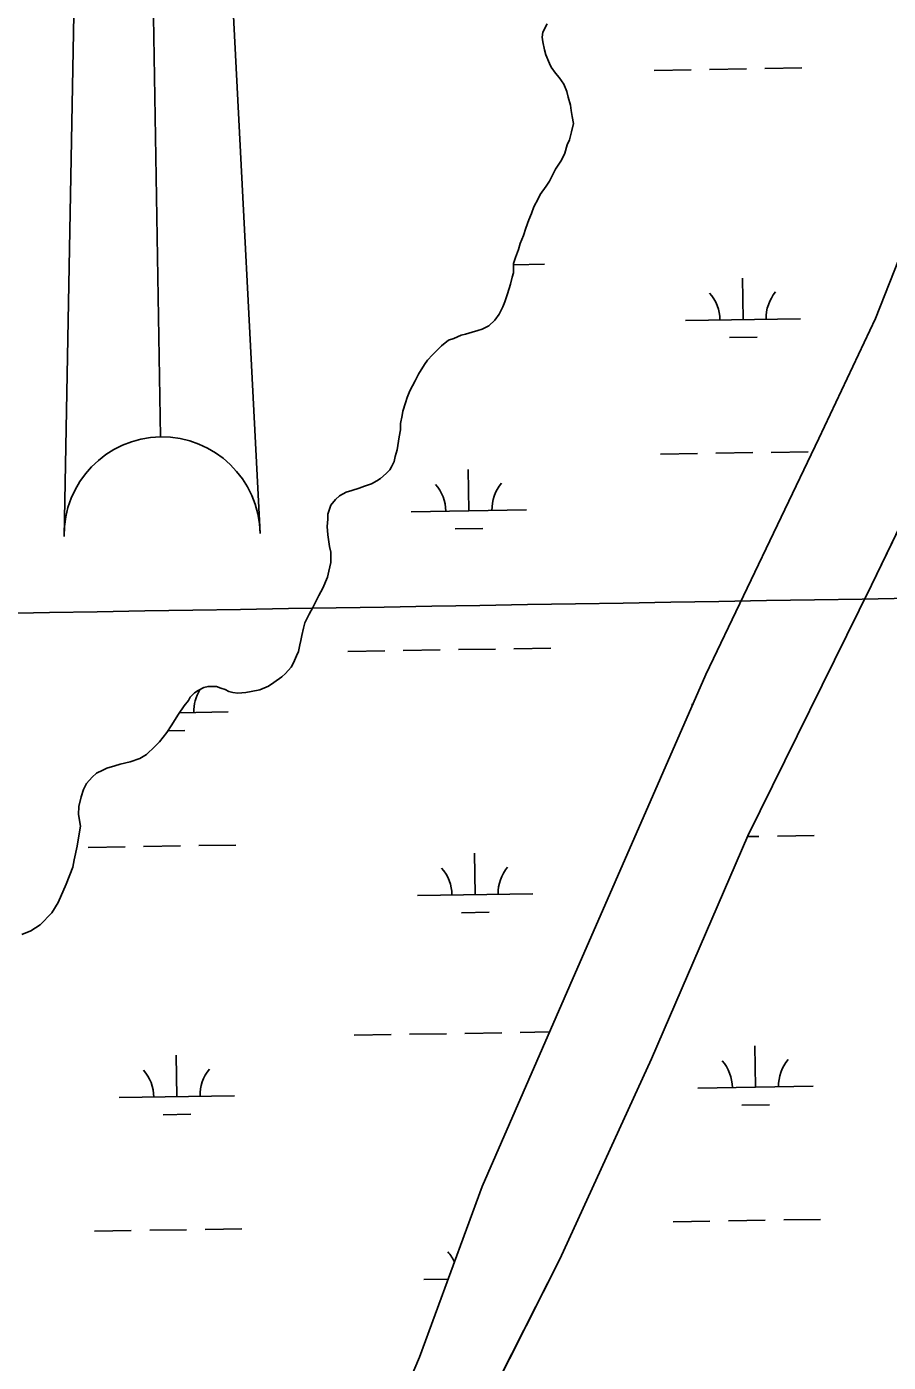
# Model space of a CAD drawing. Extents: x 3855477 to 3893699, y 299188 to 325115.
# Drawn here: x 3889955 to 3890702, y 319613 to 320771 of the extents above; entities that cross this region are included whole.
import ezdxf

# ---------------------------------------------------------------- set-up
doc = ezdxf.new("R2010")
doc.units = 0
for name, color, linetype in [('V-ANNO-SYMB', 7, 'Continuous'), ('V-GRID-MAJR', 7, 'Continuous'), ('V-RIVR-EDGE', 7, 'Continuous'), ('V-TOPO-SHOR', 7, 'Continuous'), ('V-WETL-SWMP', 7, 'Continuous')]:
    doc.layers.add(name, color=color, linetype=linetype)

msp = doc.modelspace()

# ---------------------------------------------------------------- linework, layer by layer
at = {"layer": 'V-ANNO-SYMB'}
for p, q in [((3890056.2, 321330.1), (3890071.1, 320415.2)), ((3890056.2, 321330.1), (3890071.1, 320415.2)), ((3889987.5, 320328.9), (3890005.1, 321277.3)), ((3890005.1, 321277.3), (3889987.5, 320328.9)), ((3890157.5, 320331.6), (3890109, 321279))]:
    msp.add_line(p, q, dxfattribs=at)
for start, end in [(90.9334, 180.9334), (90.9334, 180.9334), (0.9334, 90.9334), (0.9334, 90.9334)]:
    msp.add_arc((3890072.5, 320330.2), 85, start, end, dxfattribs=at)
at = {"layer": 'V-GRID-MAJR'}
msp.add_spline([(3859493.4, 319767), (3864801.7, 319851.5), (3870110.1, 319936.8), (3875418.4, 320022.9), (3880726.7, 320109.8), (3886035, 320197.4), (3891343.3, 320285.8)], degree=3, dxfattribs=at)
at = {"layer": 'V-RIVR-EDGE'}
msp.add_spline([(3882913.1, 320040.1), (3882915.6, 320023.3), (3882920.8, 320004.6), (3882925.9, 319994.2), (3882938.6, 319980.2), (3882958.1, 319959.4), (3882969.6, 319947.1), (3882988.7, 319921.1), (3882997.8, 319910.3), (3883016.9, 319894.3), (3883040.8, 319875.1), (3883065.5, 319858.3), (3883074.2, 319851.2), (3883077, 319846.8), (3883076.2, 319838.4), (3883079.4, 319836), (3883089.7, 319829.6), (3883100.9, 319827.6), (3883118.4, 319827.1), (3883127.2, 319826.3), (3883136.7, 319823.5), (3883150.2, 319817.9), (3883163.8, 319815.5), (3883172.5, 319812.3), (3883186.9, 319803.4), (3883204, 319792.6), (3883220.3, 319786.6), (3883247, 319781), (3883267.7, 319771.8), (3883286.4, 319765.3), (3883334.2, 319752.1), (3883358.5, 319742.8), (3883374, 319734.8), (3883397.1, 319726.4), (3883413, 319725.2), (3883429.8, 319723.9), (3883441.3, 319723.1), (3883453.3, 319720.7), (3883466, 319713.1), (3883480, 319705.1), (3883489.9, 319704.3), (3883527.3, 319690.2), (3883553.2, 319677), (3883567.5, 319671.4), (3883604.2, 319655), (3883613.7, 319653.3), (3883624.5, 319652.9), (3883634.4, 319650.1), (3883661.5, 319638.5), (3883676.2, 319631.3), (3883689, 319621.7), (3883706.1, 319614.5), (3883729.2, 319605.6), (3883766.6, 319588.4), (3883795.7, 319578), (3883824, 319569.5), (3883888.4, 319543.1), (3883936.2, 319521.8), (3883952.9, 319515.8), (3884166, 319447.5), (3884193.5, 319441.1), (3884330.9, 319398.5), (3884355.6, 319389.7), (3884375.1, 319382), (3884570.2, 319313.4), (3884589.7, 319305.4), (3884662.9, 319270.9), (3884854.8, 319175.2), (3884883, 319156.4), (3884897.4, 319146.8), (3884909.7, 319140.4), (3884940, 319128.8), (3884943.1, 319128.8), (3884951.9, 319128.7), (3884958.3, 319127.1), (3884973.8, 319120.7), (3884981, 319119.9), (3884992.5, 319118.7), (3885018.8, 319115.4), (3885038.7, 319110.2), (3885055.5, 319103.8), (3885077.8, 319091), (3885091.3, 319083), (3885105.2, 319077.4), (3885120.8, 319072.5), (3885137.9, 319066.5), (3885153.8, 319061.7), (3885176.1, 319054.1), (3885192.4, 319047.2), (3885212.7, 319042), (3885236.6, 319036.4), (3885260.9, 319028.7), (3885280.8, 319023.5), (3885320.3, 319009.5), (3885333.4, 319006.6), (3885341.8, 319010.6), (3885349, 319010.6), (3885360.9, 319007.4), (3885367.3, 319002.2), (3885375.2, 318990.6), (3885390.7, 318976.6), (3885409.8, 318961), (3885442, 318941), (3885463.5, 318930.6), (3885519.6, 318891.4), (3885550.3, 318866.6), (3885563.4, 318858.2), (3885583.3, 318852.6), (3885601.2, 318845.8), (3885609.6, 318839.8), (3885620.7, 318828.2), (3885637.4, 318818.2), (3885654.5, 318811), (3885670.5, 318809.3), (3885686, 318808.9), (3885702.3, 318805.3), (3885731.8, 318796), (3885773.2, 318778.8), (3885814.6, 318765.5), (3885852.1, 318760.3), (3885861.3, 318759.8), (3885864.9, 318764.6), (3885869.6, 318765), (3885880.8, 318765), (3885903.1, 318760.9), (3885937.8, 318754.1), (3885959.3, 318753.2), (3885986, 318750), (3886007.5, 318748.7), (3886012.7, 318748.7), (3886021, 318743.5), (3886024.6, 318743.5), (3886037, 318744.3), (3886045.7, 318744.2), (3886058.5, 318742.6), (3886070, 318737.8), (3886082, 318736.6), (3886104.3, 318732.5), (3886127, 318728.5), (3886153.7, 318723.7), (3886184.8, 318716.8), (3886220.6, 318705.6), (3886238.1, 318702.3), (3886252.9, 318700.7), (3886283.5, 318690.3), (3886299.9, 318684.2), (3886315.4, 318684.2), (3886332.9, 318683.8), (3886350.5, 318679.3), (3886368, 318674.1), (3886377.5, 318674.9), (3886395.1, 318673.2), (3886413.4, 318672), (3886429.7, 318666.8), (3886442.5, 318658.4), (3886451.2, 318653.6), (3886461.2, 318649.6), (3886487.5, 318641.9), (3886521.7, 318631.9), (3886548.8, 318623), (3886589.4, 318610.6), (3886599.4, 318610.2), (3886610.5, 318606.2), (3886629.6, 318593.7), (3886640, 318584.2), (3886659.1, 318574.9), (3886680.6, 318563.7), (3886701.7, 318556.1), (3886720.4, 318549.3), (3886735.5, 318541.3), (3886747, 318538.1), (3886763, 318535.2), (3886783.3, 318525.6), (3886805.6, 318518.4), (3886818.3, 318514.8), (3886870.9, 318500.7), (3886884.8, 318500.7), (3886895.2, 318500.6), (3886902.4, 318496.2), (3886910.3, 318494.2), (3886931.8, 318488.6), (3886964.9, 318480.5), (3886991.2, 318474.1), (3887000, 318474.1), (3887005.5, 318476), (3887011.1, 318481.2), (3887013.9, 318481.6), (3887016.3, 318480.4), (3887017.5, 318474.8), (3887019.1, 318470.8), (3887027.4, 318468), (3887043.4, 318462.8), (3887054.5, 318458.4), (3887069.7, 318456), (3887077.2, 318454), (3887087.6, 318450.7), (3887101.9, 318446.7), (3887154.9, 318424.3), (3887167.6, 318420.7), (3887188.3, 318414.6), (3887203.4, 318407.4), (3887217.4, 318402.2), (3887228.1, 318399.4), (3887240.1, 318394.2), (3887254.8, 318385.4), (3887275.5, 318376.5), (3887283.1, 318370.5), (3887288.6, 318366.2), (3887293.8, 318366.1), (3887302.6, 318364.5), (3887320.9, 318356.1), (3887334.8, 318348.9), (3887347.6, 318344.9), (3887367.1, 318337.7), (3887387.4, 318324.9), (3887405.7, 318317.6), (3887416, 318315.6), (3887424, 318315.2), (3887432.4, 318310.4), (3887439.9, 318306), (3887457.8, 318300.4), (3887483.7, 318289.5), (3887497.3, 318286.3), (3887518, 318277.1), (3887536.3, 318269.1), (3887554.6, 318263.5), (3887566.9, 318261), (3887592, 318252.6), (3887630.7, 318239.8), (3887658.9, 318229.7), (3887684.8, 318222.5), (3887705.9, 318216.9), (3887729.4, 318208.8), (3887756.1, 318199.6), (3887774.8, 318192), (3887794.3, 318184), (3887813.4, 318177.9), (3887834.5, 318168.7), (3887845.3, 318163.1), (3887852, 318156.7), (3887853.6, 318153.1), (3887859.2, 318148.3), (3887867.5, 318142.7), (3887873.9, 318140.7), (3887888.7, 318136.3), (3887904.2, 318132.7), (3887912.9, 318129.1), (3887924.5, 318126.7), (3887934.1, 318127), (3887939.2, 318126.6), (3887957.6, 318119.8), (3887971.5, 318115.8), (3887987.4, 318111.4), (3888004.9, 318104.9), (3888020.5, 318101.7), (3888032.4, 318098.5), (3888062.3, 318083.3), (3888089.4, 318070.8), (3888114.8, 318059.2), (3888138.3, 318051.2), (3888172.2, 318040.4), (3888205.2, 318029.1), (3888225.5, 318024.3), (3888240.7, 318017.9), (3888261, 318005.5), (3888270.5, 317999.1), (3888283.2, 317993.1), (3888296.8, 317985.8), (3888310.7, 317981.8), (3888328.2, 317977), (3888351.3, 317970.6), (3888385.2, 317962.9), (3888403.9, 317956.9), (3888426.2, 317947.7), (3888456.9, 317934.4), (3888480.3, 317921.6), (3888501, 317912.8), (3888524.5, 317903.6), (3888535.7, 317900.4), (3888548.8, 317894.4), (3888572.7, 317886.7), (3888589.4, 317880.3), (3888622.1, 317867.9), (3888643.6, 317858.7), (3888662.7, 317846.7), (3888675, 317839.8), (3888693.7, 317831.8), (3888718.4, 317821.4), (3888732.8, 317816.6), (3888741.1, 317810.6), (3888752.3, 317808.2), (3888769.4, 317803.3), (3888782.9, 317796.9), (3888796.1, 317787.3), (3888809.2, 317778.1), (3888821.5, 317772.1), (3888833.9, 317768.9), (3888876.1, 317752.5), (3888901.6, 317743.6), (3888917.9, 317736.4), (3888936.2, 317728.4), (3888954.9, 317717.2), (3888975.6, 317709.2), (3888995.9, 317704.3), (3889006.7, 317698.7), (3889030.1, 317685.9), (3889058.4, 317669.5), (3889086.7, 317654.7), (3889114.5, 317640.7), (3889137.6, 317630.7), (3889158.3, 317621.4), (3889182.2, 317611.8), (3889201.3, 317602.6), (3889223.2, 317589.8), (3889248.7, 317581.4), (3889267, 317574.9), (3889284.9, 317567.3), (3889318.7, 317550.5), (3889342.2, 317543.7), (3889366.5, 317536), (3889375.3, 317532.8), (3889379.3, 317530), (3889383.6, 317525.2), (3889392.8, 317522), (3889413.1, 317513.6), (3889433.8, 317506.8), (3889450.9, 317498), (3889480.8, 317482), (3889501.1, 317472.7), (3889535.7, 317462.3), (3889554.4, 317453.1), (3889589.1, 317435.9), (3889622.9, 317417), (3889642, 317409.8), (3889673, 317391.8), (3889721.6, 317364.6), (3889737.1, 317353.8), (3889772.5, 317333), (3889784.9, 317326.2), (3889810.7, 317308.2), (3889827.9, 317302.6), (3889858.1, 317286.5), (3889880, 317274.5), (3889894.7, 317269.3), (3889918.2, 317253.7), (3889950, 317230.1), (3889967.5, 317212.9), (3889983, 317195.8), (3890012.1, 317173.8), (3890106, 317108.6), (3890125.4, 317093.8), (3890144.9, 317082.6), (3890167.6, 317075), (3890186.3, 317064.9), (3890221.8, 317046.9), (3890258, 317025.3), (3890331.2, 316987.7), (3890369.8, 316967.6), (3890390.9, 316957.6), (3890407.6, 316945.6), (3890422.7, 316932), (3890429.5, 316927.2), (3890449, 316914), (3890471.7, 316903.6), (3890490, 316896.4), (3890500, 316888), (3890521, 316869.2), (3890535, 316861.6), (3890551.3, 316852.8), (3890573.2, 316840), (3890585.9, 316827.2), (3890608.2, 316813.6), (3890639.2, 316793.6), (3890667.5, 316774.4), (3890678.6, 316764.4), (3890688.5, 316754.4), (3890700.9, 316746.8), (3890712.8, 316743.2), (3890739.5, 316735.2), (3890774.5, 316714.8), (3890820.3, 316686.8), (3890859.3, 316660.8), (3890897.1, 316634.8), (3890934.9, 316609.6), (3890937.7, 316609.6), (3890950.8, 316605.9), (3890969.5, 316592.3), (3890995.4, 316573.5), (3891054.6, 316535.1), (3891075.7, 316526.3), (3891110.8, 316503.1), (3891142.2, 316482.7), (3891182.8, 316458.7), (3891207, 316441.9), (3891221.8, 316435.9), (3891228.9, 316432.3), (3891244.9, 316421.9), (3891276.7, 316396.3), (3891289, 316391.1), (3891298.2, 316384.7), (3891322.8, 316368.3), (3891339.9, 316353.9), (3891357.1, 316344.7), (3891370.6, 316337.1), (3891398.4, 316318.3), (3891409.8, 316310.6)], degree=3, dxfattribs=at)
at = {"layer": 'V-TOPO-SHOR'}
for points in [[(3890242, 319490.9), (3890295.9, 319617.6), (3890350.2, 319765.5), (3890426.1, 319939.9), (3890544, 320209.4), (3890642, 320413.8), (3890691.2, 320517.8), (3890735.4, 320629.9), (3890746.5, 320658.1), (3890751.1, 320671.6), (3890761.1, 320710.1), (3890789.3, 320853.1), (3890808, 320930.5), (3890817.8, 320967.9), (3890844.8, 321050), (3890927.8, 321294.4), (3890987.6, 321483.5), (3891073.6, 321745.2)], [(3890406.4, 320773.3), (3890402.7, 320765.9), (3890402.1, 320761.7), (3890402.6, 320757.5), (3890404.2, 320750.6), (3890405.2, 320746.3), (3890408.4, 320738.9), (3890409.9, 320735.7), (3890413.6, 320730.4), (3890416.8, 320726.7), (3890421, 320720.8), (3890423.6, 320714.5), (3890424.6, 320709.7), (3890426.7, 320702.8), (3890427.2, 320698), (3890428.2, 320692.8), (3890429.3, 320686.9), (3890427.6, 320679.5), (3890426, 320672.7), (3890423.9, 320668.4), (3890421.7, 320661), (3890419, 320655.2), (3890413.7, 320647.3), (3890411, 320642), (3890408.4, 320636.8), (3890405.7, 320632.5), (3890400.4, 320625.2), (3890398.8, 320621.5), (3890395, 320614.6), (3890392.9, 320608.8), (3890390.7, 320603.5), (3890388, 320596.1), (3890385.9, 320589.8), (3890383.2, 320582.9), (3890381.6, 320577.6), (3890378.9, 320570.8), (3890377.3, 320565.5), (3890377.3, 320557.5), (3890376.2, 320553.8), (3890374.6, 320547.5), (3890373.5, 320543.8), (3890371.9, 320538.5), (3890369.7, 320532.2), (3890368.1, 320527.9), (3890364.9, 320521.6), (3890361.2, 320516.3), (3890355.9, 320511.6), (3890350, 320508.5), (3890346.3, 320507.4), (3890341.5, 320505.9), (3890335.7, 320504.3), (3890332, 320503.3), (3890325.6, 320500.6), (3890320.9, 320499.1), (3890315, 320494.3), (3890310.2, 320489.6), (3890307, 320486.4), (3890302.8, 320481.7), (3890300.1, 320478), (3890294.8, 320469.6), (3890292.1, 320463.8), (3890287.3, 320455.3), (3890285.1, 320449.5), (3890283.5, 320444.8), (3890281.4, 320437.4), (3890280.8, 320433.7)], [(3890344.7, 319558.9), (3890417.6, 319702.6), (3890496.9, 319876.1), (3890580.5, 320069.5), (3890687.7, 320286.7), (3890793.5, 320505.4), (3890808.5, 320537.2), (3890813.9, 320548), (3890816.9, 320552.3), (3890819.7, 320555.5), (3890823.9, 320559.5), (3890828.1, 320561.8), (3890831.7, 320562.6), (3890838.3, 320562.4), (3890841.9, 320560), (3890846.3, 320555.6), (3890850.4, 320549.8), (3890854.4, 320543.8), (3890864.9, 320530.1), (3890940.4, 320442.4), (3891049.5, 320335.5), (3891223.5, 320158.3), (3891347.4, 320040.2)], [(3890280.8, 320433.7), (3890279.2, 320426.8), (3890279.2, 320421.5), (3890278.1, 320415.2), (3890277.5, 320411.5), (3890276.4, 320404), (3890274.8, 320398.2), (3890273.7, 320394), (3890271.6, 320389.3), (3890270, 320386.6), (3890266.8, 320383.5), (3890262, 320379.2), (3890258.8, 320377.1), (3890254.1, 320374.5), (3890248.2, 320372.4), (3890243.5, 320370.9), (3890237.1, 320368.8), (3890232.3, 320367.2), (3890226.5, 320364.1), (3890222.8, 320360.9), (3890219, 320356.2), (3890216.3, 320348.3), (3890216.3, 320344), (3890215.8, 320337.7), (3890216.2, 320330.3), (3890217.8, 320320.2), (3890218.8, 320315.4), (3890218.8, 320306.4), (3890217.1, 320299), (3890216.1, 320293.7), (3890211.8, 320284.2), (3890208.6, 320277.9), (3890203.2, 320267.4), (3890200, 320261.5), (3890196.3, 320254.2), (3890195.2, 320249.4), (3890193.6, 320243.1), (3890193, 320238.8), (3890191.9, 320235.1), (3890190.9, 320229.3), (3890189.2, 320225.6), (3890186.6, 320219.3), (3890184.4, 320215.6), (3890179.6, 320210.3), (3890176.4, 320207.2), (3890169.5, 320202.4), (3890164.8, 320199.3), (3890157.3, 320196.1), (3890149.9, 320194.6), (3890145.1, 320193.6), (3890138.3, 320193.1), (3890134, 320193.6), (3890130.3, 320194.7), (3890127.2, 320196.3), (3890123.5, 320197.4), (3890119.8, 320199), (3890112.4, 320199), (3890108.7, 320198), (3890103.9, 320195.4), (3890100.7, 320193.3), (3890097, 320189.6), (3890095.4, 320186.9), (3890091.6, 320182.2), (3890086.8, 320174.8), (3890080.4, 320164.8), (3890076.7, 320159), (3890070.3, 320151.1), (3890066.1, 320146.9), (3890059.1, 320140), (3890053.3, 320136.4), (3890044.8, 320133.7), (3890036.3, 320131.7), (3890031.6, 320130.1), (3890024.7, 320128), (3890021, 320126.5), (3890015.7, 320123.8), (3890011.9, 320120.2), (3890007.1, 320114.9), (3890004.5, 320109.6), (3890002.3, 320103.3), (3890000.2, 320094.8), (3890000.1, 320087.9), (3890001.7, 320077.9), (3890000, 320067.8), (3889998.9, 320060.4), (3889996.2, 320048.8), (3889995.1, 320042.4), (3889989.2, 320027.7), (3889982.3, 320011.8), (3889976.9, 320002.9), (3889966.8, 319992.3), (3889958.8, 319987.1), (3889950.9, 319983.9)]]:
    msp.add_lwpolyline(points, dxfattribs=at)
at = {"layer": 'V-WETL-SWMP'}
for p, q in [((3890499.4, 320732.9), (3890531.4, 320733.4)), ((3890547.4, 320733.7), (3890579.4, 320734.2)), ((3890595.4, 320734.5), (3890627.4, 320735)), ((3890377.3, 320564.4), (3890404.2, 320564.8)), ((3890576.4, 320516.9), (3890575.8, 320552.9)), ((3890526.4, 320516.1), (3890626.3, 320517.7)), ((3890564.6, 320501.3), (3890588.6, 320501.6)), ((3890687.7, 320286.7), (3890793.5, 320505.4)), ((3890504.8, 320400.3), (3890536.8, 320400.8)), ((3890552.8, 320401), (3890584.8, 320401.6)), ((3890600.8, 320401.8), (3890632.8, 320402.4)), ((3890338.5, 320351.1), (3890338, 320387.1)), ((3890288.6, 320350.3), (3890388.5, 320351.9)), ((3890326.8, 320335.5), (3890350.8, 320335.9)), ((3890580.5, 320069.5), (3890687.7, 320286.7)), ((3890233.7, 320229.3), (3890265.7, 320229.8)), ((3890281.7, 320230.1), (3890313.7, 320230.6)), ((3890329.7, 320230.9), (3890361.7, 320231.4)), ((3890377.7, 320231.7), (3890409.7, 320232.2)), ((3890087.7, 320176.2), (3890129.9, 320176.9)), ((3890531.8, 320183.4), (3890532.7, 320183.4)), ((3890077.7, 320160.6), (3890092.2, 320160.8)), ((3890008.4, 320059.5), (3890040.4, 320060)), ((3890056.4, 320060.2), (3890088.4, 320060.8)), ((3890104.4, 320061), (3890136.4, 320061.5)), ((3890496.9, 319876.1), (3890580.5, 320069.5)), ((3890580.2, 320068.8), (3890590.2, 320068.9)), ((3890606.2, 320069.2), (3890638.2, 320069.7)), ((3890344, 320018.5), (3890343.4, 320054.5)), ((3890294, 320017.7), (3890394, 320019.3)), ((3890332.2, 320002.9), (3890356.2, 320003.3)), ((3890287.1, 319897.5), (3890319.1, 319898)), ((3890335.1, 319898.3), (3890367.1, 319898.8)), ((3890383.1, 319899), (3890408.5, 319899.5)), ((3890239.1, 319896.7), (3890271.1, 319897.2)), ((3890587.2, 319851.6), (3890586.6, 319887.6)), ((3890085.3, 319843.4), (3890084.8, 319879.4)), ((3890417.6, 319702.6), (3890496.9, 319876.1)), ((3890537.2, 319850.8), (3890637.2, 319852.4)), ((3890035.4, 319842.6), (3890135.3, 319844.3)), ((3890073.6, 319827.8), (3890097.6, 319828.2)), ((3890575.4, 319836), (3890599.4, 319836.4)), ((3890563.7, 319735.8), (3890595.7, 319736.3)), ((3890611.7, 319736.6), (3890643.7, 319737.1)), ((3890013.8, 319726.8), (3890045.8, 319727.4)), ((3890061.8, 319727.6), (3890093.8, 319728.1)), ((3890109.8, 319728.4), (3890141.8, 319728.9)), ((3890515.7, 319735), (3890547.7, 319735.5)), ((3890344.7, 319558.9), (3890417.6, 319702.6)), ((3890299.4, 319685), (3890320.8, 319685.4))]:
    msp.add_line(p, q, dxfattribs=at)
for points in [[(3890789.3, 320853.1), (3890761.1, 320710.1), (3890751.1, 320671.6), (3890746.5, 320658.1), (3890735.4, 320629.9), (3890691.2, 320517.8), (3890642, 320413.8), (3890544, 320209.4), (3890426.1, 319939.9), (3890350.2, 319765.5), (3890295.9, 319617.6), (3890242, 319490.9)], [(3890280.8, 320433.7), (3890281.4, 320437.4), (3890283.5, 320444.8), (3890285.1, 320449.5), (3890287.3, 320455.3), (3890292.1, 320463.8), (3890294.8, 320469.6), (3890300.1, 320478), (3890302.8, 320481.7), (3890307, 320486.4), (3890310.2, 320489.6), (3890315, 320494.3), (3890320.9, 320499.1), (3890325.6, 320500.6), (3890332, 320503.3), (3890335.7, 320504.3), (3890341.5, 320505.9), (3890346.3, 320507.4), (3890350, 320508.5), (3890355.9, 320511.6), (3890361.2, 320516.3), (3890364.9, 320521.6), (3890368.1, 320527.9), (3890369.7, 320532.2), (3890371.9, 320538.5), (3890373.5, 320543.8), (3890374.6, 320547.5), (3890376.2, 320553.8), (3890377.3, 320557.5), (3890377.3, 320565.5), (3890378.9, 320570.8), (3890381.6, 320577.6), (3890383.2, 320582.9), (3890385.9, 320589.8), (3890388, 320596.1), (3890390.7, 320603.5), (3890392.9, 320608.8), (3890395, 320614.6), (3890398.8, 320621.5), (3890400.4, 320625.2), (3890405.7, 320632.5), (3890408.4, 320636.8), (3890411, 320642), (3890413.7, 320647.3), (3890419, 320655.2), (3890421.7, 320661), (3890423.9, 320668.4), (3890426, 320672.7), (3890427.6, 320679.5), (3890429.3, 320686.9), (3890428.2, 320692.8), (3890427.2, 320698), (3890426.7, 320702.8), (3890424.6, 320709.7), (3890423.6, 320714.5), (3890421, 320720.8), (3890416.8, 320726.7), (3890413.6, 320730.4), (3890409.9, 320735.7), (3890408.4, 320738.9), (3890405.2, 320746.3), (3890404.2, 320750.6), (3890402.6, 320757.5), (3890402.1, 320761.7), (3890402.7, 320765.9), (3890406.4, 320773.3)], [(3889950.9, 319983.9), (3889958.8, 319987.1), (3889966.8, 319992.3), (3889976.9, 320002.9), (3889982.3, 320011.8), (3889989.2, 320027.7), (3889995.1, 320042.4), (3889996.2, 320048.8), (3889998.9, 320060.4), (3890000, 320067.8), (3890001.7, 320077.9), (3890000.1, 320087.9), (3890000.2, 320094.8), (3890002.3, 320103.3), (3890004.5, 320109.6), (3890007.1, 320114.9), (3890011.9, 320120.2), (3890015.7, 320123.8), (3890021, 320126.5), (3890024.7, 320128), (3890031.6, 320130.1), (3890036.3, 320131.7), (3890044.8, 320133.7), (3890053.3, 320136.4), (3890059.1, 320140), (3890066.1, 320146.9), (3890070.3, 320151.1), (3890076.7, 320159), (3890080.4, 320164.8), (3890086.8, 320174.8), (3890091.6, 320182.2), (3890095.4, 320186.9), (3890097, 320189.6), (3890100.7, 320193.3), (3890103.9, 320195.4), (3890108.7, 320198), (3890112.4, 320199), (3890119.8, 320199), (3890123.5, 320197.4), (3890127.2, 320196.3), (3890130.3, 320194.7), (3890134, 320193.6), (3890138.3, 320193.1), (3890145.1, 320193.6), (3890149.9, 320194.6), (3890157.3, 320196.1), (3890164.8, 320199.3), (3890169.5, 320202.4), (3890176.4, 320207.2), (3890179.6, 320210.3), (3890184.4, 320215.6), (3890186.6, 320219.3), (3890189.2, 320225.6), (3890190.8, 320229.3), (3890191.9, 320235.1), (3890193, 320238.8), (3890193.6, 320243.1), (3890195.2, 320249.4), (3890196.3, 320254.2), (3890200, 320261.5), (3890203.2, 320267.4), (3890208.6, 320277.9), (3890211.8, 320284.2), (3890216.1, 320293.7), (3890217.1, 320299), (3890218.8, 320306.4), (3890218.8, 320315.4), (3890217.8, 320320.2), (3890216.2, 320330.3), (3890215.8, 320337.7), (3890216.3, 320344), (3890216.3, 320348.3), (3890219, 320356.2), (3890222.8, 320360.9), (3890226.5, 320364.1), (3890232.3, 320367.2), (3890237.1, 320368.8), (3890243.5, 320370.9), (3890248.2, 320372.4), (3890254.1, 320374.5), (3890258.8, 320377.1), (3890262, 320379.2), (3890266.8, 320383.5), (3890270, 320386.6), (3890271.6, 320389.3), (3890273.7, 320394), (3890274.8, 320398.2), (3890276.4, 320404), (3890277.5, 320411.5), (3890278.1, 320415.2), (3890279.2, 320421.5), (3890279.2, 320426.8), (3890280.8, 320433.7)]]:
    msp.add_lwpolyline(points, dxfattribs=at)
for centre, start, end in [((3890521.1, 320516.5), 0.1615, 41.7052), ((3890631.6, 320518.3), 140.1615, 181.7052), ((3890283.3, 320350.7), 0.1615, 41.7052), ((3890393.8, 320352.5), 140.1615, 181.7052), ((3890135.2, 320177.4), 148.0003, 181.7052), ((3890288.7, 320018.1), 0.1615, 41.7052), ((3890399.2, 320019.9), 140.1615, 181.7052), ((3890531.9, 319851.2), 0.1615, 41.7052), ((3890642.4, 319853), 140.1615, 181.7052), ((3890030.1, 319843), 0.1615, 41.7052), ((3890140.6, 319844.8), 140.1615, 181.7052), ((3890294.1, 319685.4), 24.654, 41.7052)]:
    msp.add_arc(centre, 35.2, start, end, dxfattribs=at)

doc.saveas('drawing.dxf')
